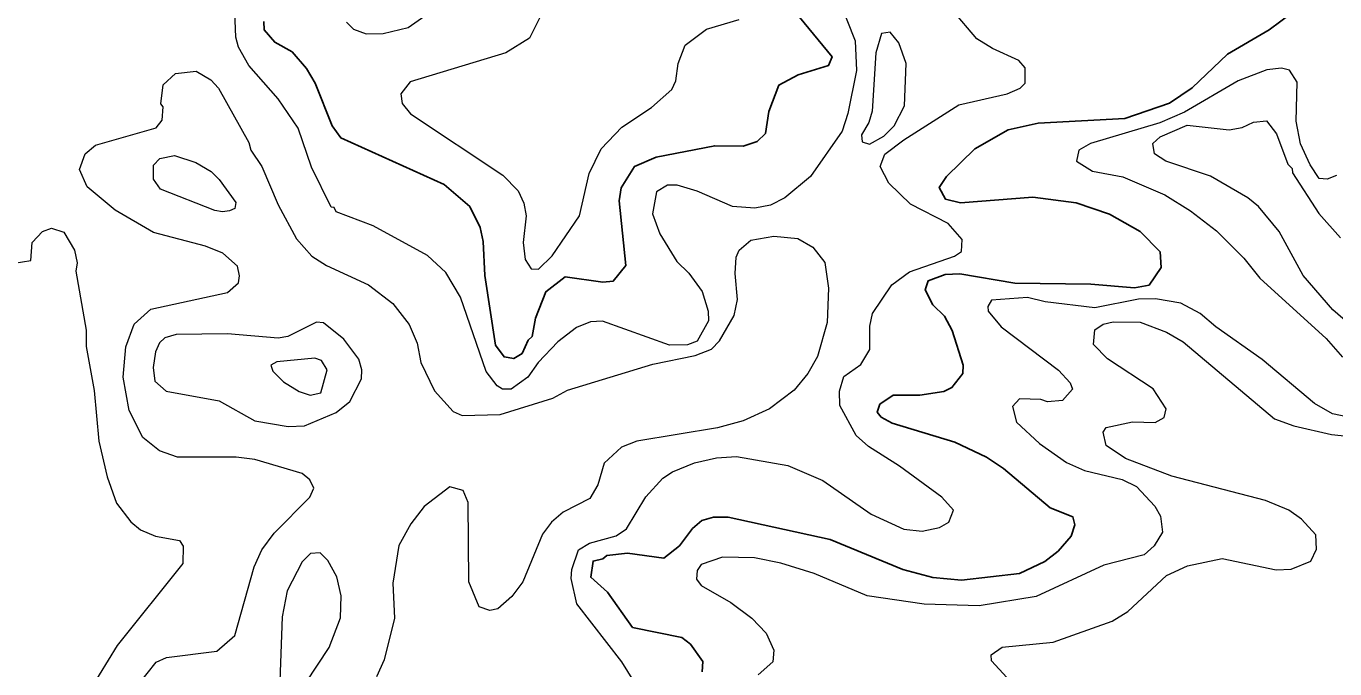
# Model space of a CAD drawing. Extents: x 763.2 to 816.8, y 7896.5 to 7952.7.
# Drawn here: x 794.442 to 797.985, y 7939.07 to 7940.81 of the extents above; entities that cross this region are included whole.
import ezdxf
from ezdxf.enums import TextEntityAlignment as Align

# ---------------------------------------------------------------- set-up
doc = ezdxf.new("R2010")
doc.units = 0
doc.header["$LTSCALE"] = 0.064
for name, color, linetype, lineweight in [('1', 7, 'Continuous', 25), ('2', 7, 'Continuous', 13), ('26', 7, 'Continuous', 25)]:
    doc.layers.add(name, color=color, linetype=linetype, lineweight=lineweight)

msp = doc.modelspace()

# ---------------------------------------------------------------- linework, layer by layer
at = {"layer": '1'}
for points in [[(796.5224, 7940.8503), (796.6233, 7940.7274), (796.6138, 7940.704), (796.5319, 7940.6787), (796.4794, 7940.6507), (796.4519, 7940.5788), (796.4431, 7940.52), (796.4209, 7940.4979), (796.3831, 7940.485), (796.3058, 7940.4865), (796.1474, 7940.4551), (796.0882, 7940.4304), (796.0521, 7940.3721), (796.0474, 7940.3369), (796.065, 7940.1625), (796.0311, 7940.1197), (796.0027, 7940.1171), (795.9007, 7940.1313), (795.8485, 7940.0911), (795.8208, 7940.0199), (795.8111, 7939.9697), (795.8004, 7939.9598), (795.7847, 7939.9241), (795.7618, 7939.9099), (795.7354, 7939.9145), (795.7118, 7939.9466), (795.6832, 7940.1346), (795.6786, 7940.227), (795.6703, 7940.2654), (795.6431, 7940.3216), (795.5736, 7940.3814), (795.2933, 7940.5076), (795.2699, 7940.5406), (795.2236, 7940.6558), (795.2006, 7940.6952), (795.1615, 7940.7407), (795.1147, 7940.7668), (795.0859, 7940.8005), (795.0846, 7940.8225)], [(796.2719, 7939.0618), (796.2734, 7939.09), (796.2398, 7939.1365), (796.2162, 7939.1551), (796.0834, 7939.1819), (796.0152, 7939.2771), (795.9699, 7939.3181), (795.9763, 7939.3617), (796.003, 7939.368), (796.0135, 7939.3772), (796.0692, 7939.3835), (796.1682, 7939.3698), (796.2107, 7939.403), (796.2456, 7939.4503), (796.2704, 7939.472), (796.3025, 7939.4807), (796.342, 7939.4805), (796.6181, 7939.4197), (796.8153, 7939.3392), (796.8966, 7939.3176), (796.9741, 7939.3099), (797.1307, 7939.3282), (797.1996, 7939.3609), (797.2352, 7939.3888), (797.271, 7939.4294), (797.2809, 7939.4598), (797.2755, 7939.4812), (797.2134, 7939.5058), (797.0873, 7939.6122), (797.0413, 7939.6434), (796.9556, 7939.6835), (796.7857, 7939.7353), (796.7565, 7939.751), (796.7459, 7939.7651), (796.7531, 7939.7865), (796.7884, 7939.8109), (796.8613, 7939.8111), (796.9261, 7939.821), (796.948, 7939.8316), (796.9771, 7939.8694), (796.9785, 7939.8922), (796.9488, 7939.986), (796.9278, 7940.0246), (796.8958, 7940.056), (796.8758, 7940.0963), (796.8838, 7940.121), (796.9296, 7940.138), (796.969, 7940.1396), (797.1183, 7940.1141), (797.324, 7940.1117), (797.4423, 7940.102), (797.4815, 7940.1089), (797.5144, 7940.1569), (797.5114, 7940.1991), (797.4576, 7940.2542), (797.3749, 7940.3008), (797.2838, 7940.3322), (797.167, 7940.3468), (796.9708, 7940.3321), (796.9304, 7940.3419), (796.9137, 7940.3731), (796.933, 7940.4027), (797.0102, 7940.4782), (797.1005, 7940.5292), (797.1811, 7940.5475), (797.416, 7940.5605), (797.5371, 7940.6015), (797.5986, 7940.6432), (797.6938, 7940.7347), (797.8065, 7940.8), (797.8699, 7940.847)]]:
    msp.add_lwpolyline(points, dxfattribs=at)
at = {"layer": '2'}
for points in [[(796.6388, 7940.89), (796.6862, 7940.7708), (796.6894, 7940.6905), (796.6665, 7940.5737), (796.6505, 7940.5255), (796.5652, 7940.4033), (796.4957, 7940.3454), (796.4568, 7940.3257), (796.4145, 7940.317), (796.3542, 7940.3216), (796.2583, 7940.3634), (796.2038, 7940.3795), (796.1774, 7940.3793), (796.1476, 7940.3614), (796.1375, 7940.3022), (796.1572, 7940.2483), (796.2032, 7940.1727), (796.2359, 7940.1414), (796.272, 7940.0919), (796.2883, 7940.0385), (796.2885, 7940.0123), (796.2583, 7939.9571), (796.2321, 7939.9474), (796.1828, 7939.9461), (796.002, 7940.0115), (795.9692, 7940.0097), (795.9318, 7939.9942), (795.8811, 7939.9557), (795.8276, 7939.8992), (795.7998, 7939.8597), (795.7546, 7939.8276), (795.7308, 7939.8276), (795.7169, 7939.8359), (795.6873, 7939.8752), (795.6177, 7940.0762), (795.578, 7940.1435), (795.5277, 7940.1889), (795.3808, 7940.2699), (795.2807, 7940.3071), (795.2755, 7940.3188), (795.2677, 7940.3198), (795.2142, 7940.4284), (795.1776, 7940.5342), (795.1234, 7940.6131), (795.0442, 7940.7035), (795.0167, 7940.753), (795.0091, 7940.7808), (795.0052, 7940.8702)], [(795.3092, 7940.8212), (795.3278, 7940.8021), (795.3619, 7940.7892), (795.4084, 7940.7907), (795.4753, 7940.8065), (795.5568, 7940.8631)], [(795.8448, 7940.8588), (795.8041, 7940.7781), (795.7397, 7940.7382), (795.4808, 7940.6592), (795.4556, 7940.6272), (795.4593, 7940.6004), (795.4822, 7940.5732), (795.7318, 7940.4069), (795.7732, 7940.3641), (795.7888, 7940.3312), (795.7955, 7940.2963), (795.7875, 7940.2243), (795.7925, 7940.1788), (795.8091, 7940.1532), (795.8286, 7940.1521), (795.8656, 7940.1885), (795.9398, 7940.2969), (795.966, 7940.4112), (795.9978, 7940.4783), (796.054, 7940.5364), (796.1341, 7940.5901), (796.1899, 7940.6383), (796.2, 7940.6623), (796.2067, 7940.7091), (796.2256, 7940.7585), (796.2837, 7940.8019), (796.3715, 7940.8283)], [(797.0973, 7940.6273), (797.1327, 7940.6424), (797.1465, 7940.6556), (797.1463, 7940.6978), (797.1288, 7940.7176), (797.0574, 7940.7496), (797.0152, 7940.7762), (796.9493, 7940.8531)], [(794.7444, 7939.0264), (794.7939, 7939.0881), (794.8217, 7939.1006), (794.9579, 7939.1178), (795.0067, 7939.1602), (795.0589, 7939.3462), (795.0799, 7939.3923), (795.1131, 7939.4375), (795.2098, 7939.5345), (795.2203, 7939.5591), (795.2091, 7939.5821), (795.1885, 7939.5993), (795.0602, 7939.6369), (795.01, 7939.6434), (794.8514, 7939.6432), (794.8022, 7939.6604), (794.7575, 7939.6962), (794.7203, 7939.7694), (794.7045, 7939.8595), (794.7111, 7939.9423), (794.7342, 7940.0028), (794.7789, 7940.0441), (794.987, 7940.089), (795.0162, 7940.1154), (795.0195, 7940.1341), (795.0141, 7940.1605), (794.9738, 7940.1955), (794.9268, 7940.2145), (794.7859, 7940.2519), (794.6824, 7940.3115), (794.6069, 7940.3753), (794.5863, 7940.4225), (794.601, 7940.4648), (794.6292, 7940.4883), (794.7938, 7940.5351), (794.8097, 7940.5555), (794.8128, 7940.5919), (794.8065, 7940.6002), (794.8128, 7940.651), (794.8459, 7940.6819), (794.9015, 7940.688), (794.9414, 7940.6648), (794.962, 7940.6425), (795.0441, 7940.4953), (795.0499, 7940.4745), (795.0797, 7940.4304), (795.1238, 7940.3265), (795.1732, 7940.2346), (795.2152, 7940.1871), (795.2546, 7940.1621), (795.3683, 7940.1101), (795.434, 7940.0592), (795.4784, 7940.0026), (795.4997, 7939.9514), (795.51, 7939.8992), (795.5472, 7939.8231), (795.5978, 7939.7671), (795.6216, 7939.7555), (795.725, 7939.7583), (795.8672, 7939.8027), (795.9073, 7939.8242), (796.1381, 7939.895), (796.2531, 7939.9181), (796.2966, 7939.9359), (796.319, 7939.9577), (796.3585, 7940.0271), (796.3674, 7940.07), (796.361, 7940.1405), (796.3641, 7940.1843), (796.3719, 7940.2034), (796.4032, 7940.2304), (796.4661, 7940.2416), (796.5304, 7940.2354), (796.5712, 7940.2119), (796.6036, 7940.1699)], [(797.9888, 7940.4059), (797.9642, 7940.3963), (797.9424, 7940.3978), (797.9177, 7940.4346), (797.892, 7940.4913), (797.8798, 7940.5525), (797.8826, 7940.6586), (797.8622, 7940.6909), (797.84, 7940.6967), (797.8006, 7940.6919), (797.7224, 7940.6626), (797.5777, 7940.5773), (797.5104, 7940.5483), (797.3234, 7940.4927), (797.2914, 7940.4748), (797.2848, 7940.4446), (797.3284, 7940.4171), (797.4109, 7940.4022), (797.5239, 7940.3537), (797.5941, 7940.3102), (797.6641, 7940.2564), (797.7379, 7940.1822), (797.7814, 7940.1277), (797.961, 7939.9644), (798.0055, 7939.9136)], [(796.7771, 7940.3847), (796.7538, 7940.43), (796.7663, 7940.4637), (796.8173, 7940.5025), (796.9664, 7940.597), (797.0973, 7940.6273)], [(798.0936, 7939.9427), (797.9793, 7940.0417), (797.8992, 7940.1349), (797.8337, 7940.2542), (797.7779, 7940.3217), (797.749, 7940.3454), (797.6483, 7940.404), (797.5272, 7940.4442), (797.4963, 7940.4646), (797.492, 7940.4926), (797.5116, 7940.5104), (797.5846, 7940.5417), (797.6987, 7940.5293), (797.7336, 7940.5355), (797.7645, 7940.5505), (797.7998, 7940.5538), (797.8263, 7940.5184), (797.8575, 7940.4366), (797.8693, 7940.4252), (797.8699, 7940.4127), (797.9411, 7940.3029), (797.9995, 7940.2368)], [(796.0871, 7939.0365), (796.0544, 7939.0885), (795.9323, 7939.2459), (795.9172, 7939.3147), (795.9191, 7939.3392), (795.9371, 7939.3918), (795.9665, 7939.4098), (796.0389, 7939.4299), (796.0671, 7939.4487), (796.119, 7939.5361), (796.1656, 7939.5858), (796.1914, 7939.6031), (796.2511, 7939.6281), (796.3102, 7939.6416), (796.3642, 7939.6449), (796.5032, 7939.6204), (796.5988, 7939.5803), (796.7291, 7939.489), (796.8179, 7939.448), (796.867, 7939.443), (796.9143, 7939.4524), (796.9397, 7939.4667), (796.9519, 7939.4993), (796.9205, 7939.5345), (796.8062, 7939.6187), (796.7216, 7939.6717), (796.6884, 7939.7022), (796.6445, 7939.7826), (796.6436, 7939.8216), (796.6548, 7939.8614), (796.7016, 7939.8942), (796.7257, 7939.9342), (796.7258, 7939.9977), (796.7327, 7940.0319), (796.785, 7940.1101), (796.8332, 7940.145), (796.9549, 7940.1872), (796.9739, 7940.2002), (796.9754, 7940.2328), (796.9377, 7940.2761), (796.8358, 7940.3284), (796.7771, 7940.3847)], [(794.4088, 7940.168), (794.4544, 7940.1752), (794.458, 7940.2245), (794.4858, 7940.2546), (794.5099, 7940.263), (794.5439, 7940.2521), (794.5722, 7940.2032), (794.5794, 7940.1689), (794.5762, 7940.147), (794.6037, 7939.9868), (794.6037, 7939.9432), (794.6254, 7939.8235), (794.6387, 7939.6863), (794.661, 7939.5899), (794.6864, 7939.5186), (794.7252, 7939.4684), (794.751, 7939.446), (794.7921, 7939.4292), (794.8571, 7939.4172), (794.8666, 7939.4025), (794.8653, 7939.3551), (794.6881, 7939.1334), (794.6147, 7939.0138)], [(796.6036, 7940.1699), (796.614, 7940.101), (796.6105, 7940.0077), (796.584, 7939.9156), (796.5576, 7939.8697), (796.5208, 7939.8248)], [(798.017, 7939.7524), (797.9785, 7939.7606), (797.9296, 7939.7882), (797.7877, 7939.9074), (797.662, 7939.9956), (797.6201, 7940.0323), (797.5679, 7940.0605), (797.4989, 7940.0722), (797.4528, 7940.0707), (797.3346, 7940.0479), (797.2006, 7940.0639), (797.1523, 7940.0756), (797.0549, 7940.0679), (797.0449, 7940.0511), (797.0464, 7940.0382)], [(797.0464, 7940.0382), (797.0812, 7939.9964), (797.2364, 7939.8791), (797.2682, 7939.8444), (797.2741, 7939.8272), (797.2475, 7939.7963)], [(797.3349, 7939.9876), (797.3576, 7940.0035), (797.3845, 7940.0099), (797.4572, 7940.0083), (797.5291, 7939.9812), (797.5743, 7939.9552)], [(797.0962, 7939.0461), (797.055, 7939.0913), (797.0544, 7939.1074), (797.0835, 7939.1287), (797.2221, 7939.1423), (797.3817, 7939.1991), (797.4237, 7939.2253), (797.5286, 7939.3228), (797.5856, 7939.3488), (797.6799, 7939.3689), (797.8254, 7939.3381), (797.8666, 7939.3395), (797.9192, 7939.3618), (797.9351, 7939.3938), (797.9333, 7939.4329), (797.8947, 7939.4753), (797.8599, 7939.4995), (797.7967, 7939.5253), (797.543, 7939.5919), (797.4174, 7939.6395), (797.3653, 7939.6748), (797.357, 7939.7111), (797.3657, 7939.7238), (797.4364, 7939.7388), (797.4981, 7939.7373), (797.5223, 7939.7501), (797.5278, 7939.7738), (797.4926, 7939.828), (797.369, 7939.9092), (797.3308, 7939.9479), (797.3349, 7939.9876)], [(797.5743, 7939.9552), (797.821, 7939.7467), (797.8733, 7939.7278), (797.9757, 7939.7046), (798.1398, 7939.6876)], [(796.5208, 7939.8248), (796.4543, 7939.7741), (796.3825, 7939.7416), (796.3134, 7939.7221), (796.0948, 7939.686), (796.053, 7939.67), (796.0062, 7939.6266), (795.9895, 7939.5678), (795.9674, 7939.5313), (795.8953, 7939.4939), (795.8638, 7939.4669), (795.8393, 7939.4345), (795.7859, 7939.3059), (795.756, 7939.2655), (795.7182, 7939.2328), (795.6964, 7939.2277), (795.6679, 7939.2374), (795.6397, 7939.3055)], [(797.2475, 7939.7963), (797.2064, 7939.7931), (797.1887, 7939.7995), (797.1305, 7939.8009), (797.1121, 7939.78), (797.1224, 7939.7383), (797.1854, 7939.6801), (797.2577, 7939.6285), (797.3065, 7939.6066), (797.4087, 7939.5828), (797.4476, 7939.5639), (797.4971, 7939.51), (797.5121, 7939.4832), (797.5177, 7939.4399), (797.4956, 7939.4028), (797.468, 7939.3789), (797.3587, 7939.3503), (797.176, 7939.2655), (797.0216, 7939.2409), (796.8726, 7939.2449), (796.7181, 7939.2675), (796.5745, 7939.3279), (796.4851, 7939.3559), (796.4135, 7939.3706), (796.3265, 7939.3721), (796.2694, 7939.3525), (796.2578, 7939.3365), (796.256, 7939.3124), (796.2692, 7939.2952), (796.3491, 7939.2498), (796.4064, 7939.2068), (796.445, 7939.1662), (796.4659, 7939.1208), (796.4628, 7939.0887), (796.4231, 7939.0539)], [(795.6397, 7939.3055), (795.6378, 7939.5206), (795.6249, 7939.5526), (795.5886, 7939.5627), (795.519, 7939.5097), (795.483, 7939.4621), (795.4505, 7939.4035), (795.4341, 7939.3016), (795.4386, 7939.2071), (795.411, 7939.0946), (795.3896, 7939.0486)]]:
    msp.add_lwpolyline(points, dxfattribs=at)
for points in [[(796.8241, 7940.7093), (796.8039, 7940.7655), (796.7811, 7940.7936), (796.7576, 7940.7906), (796.7423, 7940.738), (796.7322, 7940.5796), (796.7233, 7940.5494), (796.7034, 7940.5158), (796.7046, 7940.4969), (796.725, 7940.4905), (796.7637, 7940.5125), (796.7911, 7940.5402), (796.8196, 7940.5945)], [(794.805, 7940.3684), (794.7867, 7940.3962), (794.7862, 7940.4342), (794.8035, 7940.4519), (794.8431, 7940.46), (794.9009, 7940.4407), (794.9422, 7940.4166), (794.9642, 7940.3954), (795.0091, 7940.3323), (795.0069, 7940.3167), (794.9918, 7940.31), (794.9732, 7940.3075), (794.9527, 7940.311)], [(795.3492, 7939.8553), (795.3502, 7939.8798), (795.3421, 7939.9089), (795.3019, 7939.9627), (795.2461, 7940.0064), (795.2277, 7940.0082), (795.1503, 7939.9697), (795.1239, 7939.9656), (794.987, 7939.977), (794.8475, 7939.975), (794.8173, 7939.9659), (794.8026, 7939.953), (794.7913, 7939.9287), (794.785, 7939.8859), (794.7901, 7939.8492), (794.8202, 7939.8216), (794.9636, 7939.7957), (795.0608, 7939.7416), (795.1513, 7939.7257), (795.1955, 7939.7278), (795.2808, 7939.7643), (795.3181, 7939.7942)], [(795.2414, 7939.9051), (795.2231, 7939.9112), (795.1201, 7939.9015), (795.1042, 7939.8921), (795.1089, 7939.8756), (795.1383, 7939.8473), (795.1809, 7939.821), (795.21, 7939.8111), (795.2394, 7939.8176), (795.2562, 7939.8793)], [(795.2926, 7939.2077), (795.2942, 7939.2672), (795.2825, 7939.3186), (795.2584, 7939.3634), (795.2379, 7939.3843), (795.2116, 7939.3823), (795.1889, 7939.36), (795.1483, 7939.2814), (795.1347, 7939.2104), (795.1285, 7939.0362), (795.1439, 7939.0155), (795.1762, 7939.0128), (795.1984, 7939.0316), (795.2619, 7939.1277)]]:
    msp.add_lwpolyline(points, close=True, dxfattribs=at)

# ---------------------------------------------------------------- texts
at = {"layer": '26', "width": 1.2}
msp.add_text('SA. DA ESCADINHA', height=0.24, rotation=46.614, dxfattribs=at).set_placement((793.3279, 7940.8336), align=Align.CENTER)

doc.saveas('drawing.dxf')
